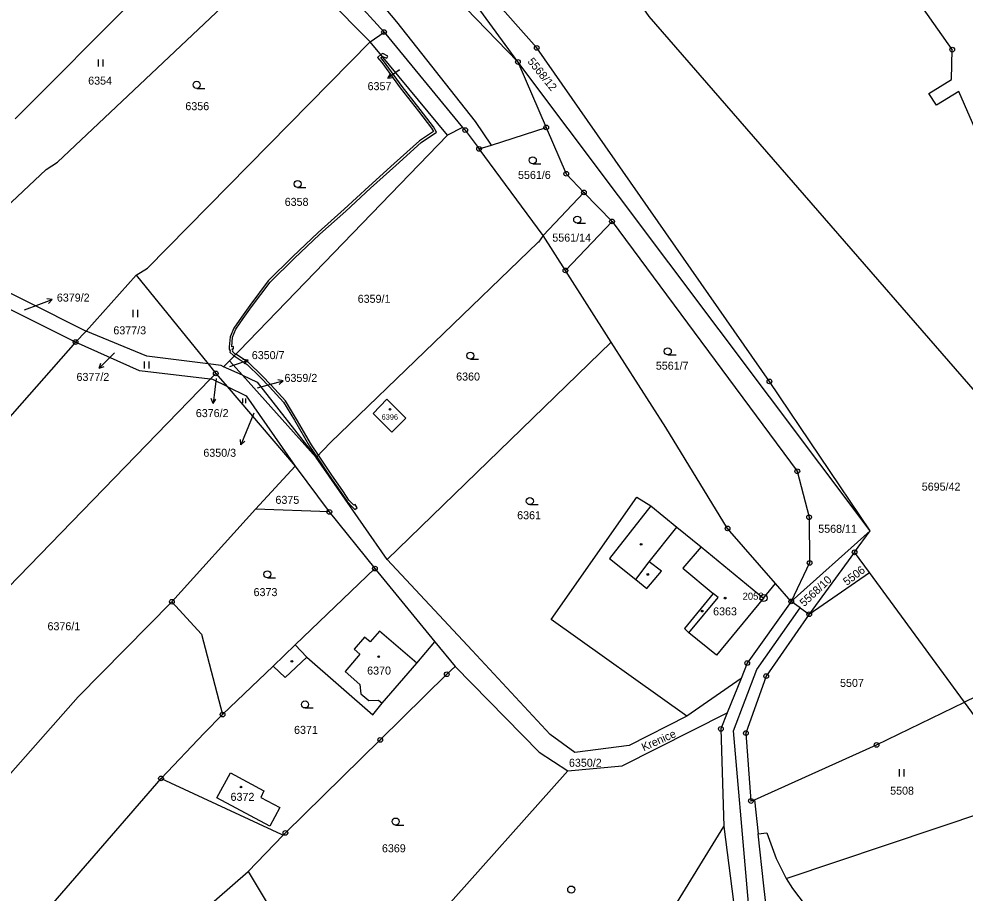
# Model space of a CAD drawing. Extents: x -644096 to -634268, y -1141430 to -1133463.
# Drawn here: x -638821.8 to -638620.8, y -1139565.1 to -1139379.4 of the extents above; entities that cross this region are included whole.
import ezdxf

# ---------------------------------------------------------------- set-up
doc = ezdxf.new("R2010")
doc.units = 0
for name, color, linetype in [('_CIVIL_CONSTRUCTION', 7, 'Continuous'), ('B_Hranice _3D', 7, 'Continuous'), ('M_Svah_Nasyp', 7, 'Continuous'), ('M_Svah_Zarez', 7, 'Continuous'), ('svrsek_osa_sjezdy', 7, 'Continuous'), ('svrsek_osa_VRT', 7, 'Continuous'), ('svrsek_popisy_VRT', 7, 'Continuous'), ('terminal_VRT', 7, 'Continuous')]:
    doc.layers.add(name, color=color, linetype=linetype)

msp = doc.modelspace()

# ---------------------------------------------------------------- linework, layer by layer
at = {"layer": '_CIVIL_CONSTRUCTION'}
for centre, radius in [((-638744.23, -1139382.17), 0.5), ((-638744.23, -1139382.17), 0.0303), ((-638711.79, -1139385.54), 0.5), ((-638711.79, -1139385.54), 0.0303), ((-638623.51, -1139385.91), 0.5), ((-638623.51, -1139385.91), 0.0303), ((-638715.78, -1139388.53), 0.5), ((-638715.78, -1139388.53), 0.0303), ((-638709.77, -1139402.44), 0.5), ((-638726.98, -1139403.01), 0.5), ((-638726.98, -1139403.01), 0.0303), ((-638709.77, -1139402.44), 0.0303), ((-638724.03, -1139407.01), 0.5), ((-638724.03, -1139407.01), 0.0303), ((-638705.51, -1139412.29), 0.5), ((-638705.51, -1139412.29), 0.0303), ((-638701.75, -1139416.24), 0.5), ((-638701.75, -1139416.24), 0.0303), ((-638695.79, -1139422.41), 0.5), ((-638695.79, -1139422.41), 0.0303), ((-638705.7, -1139432.83), 0.5), ((-638705.7, -1139432.83), 0.0303), ((-638809.76, -1139448.05), 0.5), ((-638809.76, -1139448.05), 0.0303), ((-638779.97, -1139454.71), 0.5), ((-638779.97, -1139454.71), 0.0303), ((-638662.34, -1139456.4), 0.5), ((-638662.34, -1139456.4), 0.0303), ((-638656.42, -1139475.5), 0.5), ((-638656.42, -1139475.5), 0.0303), ((-638755.85, -1139484.12), 0.5), ((-638755.85, -1139484.12), 0.0303), ((-638653.93, -1139485.26), 0.5), ((-638653.93, -1139485.26), 0.0303), ((-638671.25, -1139487.64), 0.5), ((-638671.25, -1139487.64), 0.0303), ((-638644.26, -1139492.72), 0.5), ((-638653.8, -1139494.98), 0.5), ((-638644.26, -1139492.72), 0.0303), ((-638746.17, -1139496.16), 0.5), ((-638746.17, -1139496.16), 0.0303), ((-638653.8, -1139494.98), 0.0303), ((-638663.59, -1139502.43), 0.75), ((-638663.59, -1139502.43), 0.03), ((-638789.3, -1139503.24), 0.5), ((-638789.3, -1139503.24), 0.0303), ((-638657.7, -1139503.16), 0.5), ((-638657.7, -1139503.16), 0.0303), ((-638653.9, -1139505.87), 0.5), ((-638653.9, -1139505.87), 0.0303), ((-638667.06, -1139516.25), 0.5), ((-638667.06, -1139516.25), 0.0303), ((-638730.9, -1139518.63), 0.5), ((-638730.9, -1139518.63), 0.0303), ((-638663.03, -1139519.02), 0.5), ((-638663.03, -1139519.02), 0.0303), ((-638778.52, -1139527.19), 0.5), ((-638778.52, -1139527.19), 0.0303), ((-638672.66, -1139530.23), 0.5), ((-638672.66, -1139530.23), 0.0303), ((-638667.33, -1139531.14), 0.5), ((-638745.03, -1139532.59), 0.5), ((-638745.03, -1139532.59), 0.0303), ((-638667.33, -1139531.14), 0.0303), ((-638639.59, -1139533.65), 0.5), ((-638639.59, -1139533.65), 0.0303), ((-638791.61, -1139540.77), 0.5), ((-638791.61, -1139540.77), 0.0303), ((-638666.27, -1139545.56), 0.5), ((-638666.27, -1139545.56), 0.0303), ((-638765.18, -1139552.34), 0.5), ((-638765.18, -1139552.34), 0.0303)]:
    msp.add_circle(centre, radius, dxfattribs=at)
at = {"layer": 'B_Hranice _3D'}
for points in [[(-638776.41, -1139450.04), (-638776.38, -1139449.93), (-638776.51, -1139449.5), (-638776.21, -1139449.49), (-638776.24, -1139449.02), (-638776.58, -1139449.04), (-638776.42, -1139447.02), (-638775.72, -1139445.32), (-638774.12, -1139443.04), (-638772.37, -1139440.57), (-638768.45, -1139435.35), (-638763.3, -1139430.3), (-638757.87, -1139425.12), (-638752.37, -1139420.2), (-638747.08, -1139415.35), (-638741.73, -1139410.5), (-638736.37, -1139405.67), (-638733.08, -1139403.44), (-638733.71, -1139402.34), (-638736.53, -1139398.65), (-638740.37, -1139393.71), (-638744.31, -1139388.3), (-638744.93, -1139387.6), (-638744.57, -1139387.36), (-638743.64, -1139387.71), (-638743.43, -1139387.26), (-638744.5, -1139386.75), (-638744.94, -1139386.91), (-638745.63, -1139387.58), (-638744.71, -1139388.62), (-638740.77, -1139394.01), (-638736.93, -1139398.95), (-638734.13, -1139402.62), (-638733.74, -1139403.28), (-638736.67, -1139405.27), (-638742.07, -1139410.12), (-638747.42, -1139414.99), (-638752.71, -1139419.82), (-638758.21, -1139424.76), (-638763.64, -1139429.94), (-638768.83, -1139435.01), (-638772.77, -1139440.27), (-638774.52, -1139442.76), (-638776.16, -1139445.08), (-638776.92, -1139446.9), (-638777.14, -1139449.07), (-638777.11, -1139449.54), (-638776.9, -1139449.93), (-638776.99, -1139450.18), (-638776.19, -1139450.92), (-638776.08, -1139450.99), (-638775.73, -1139450.62), (-638775.89, -1139450.52)], [(-638775.73, -1139450.62), (-638776.08, -1139450.99), (-638773.32, -1139452.79), (-638770.53, -1139455.48), (-638768.57, -1139457.56), (-638765.57, -1139460.82), (-638763.25, -1139464.66), (-638760.04, -1139470.13), (-638758.49, -1139472.46), (-638758.14, -1139472.09), (-638759.62, -1139469.87), (-638762.83, -1139464.4), (-638765.17, -1139460.52), (-638768.21, -1139457.22), (-638770.17, -1139455.12), (-638773, -1139452.39)], [(-638758.14, -1139472.09), (-638758.49, -1139472.46), (-638755.86, -1139476.42), (-638753.27, -1139480.14), (-638752.07, -1139481.93), (-638750.88, -1139483.2), (-638750.42, -1139483.63), (-638749.9, -1139483.3), (-638750.38, -1139482.54), (-638750.65, -1139482.71), (-638751.67, -1139481.61), (-638752.85, -1139479.86), (-638755.44, -1139476.14)]]:
    msp.add_lwpolyline(points, close=True, dxfattribs=at)
at = {"layer": 'M_Svah_Nasyp'}
for p, q in [((-638687.57, -1139482.85), (-638696.32, -1139494.02)), ((-638687.87, -1139494.75), (-638682.03, -1139487.38)), ((-638676.86, -1139491.55), (-638680.74, -1139496.1)), ((-638696.32, -1139494.02), (-638690.75, -1139498.51)), ((-638690.75, -1139498.51), (-638687.87, -1139494.75)), ((-638685.31, -1139496.7), (-638687.87, -1139494.75)), ((-638680.74, -1139496.1), (-638674.29, -1139501.44)), ((-638688.42, -1139500.4), (-638685.31, -1139496.7)), ((-638690.75, -1139498.51), (-638688.42, -1139500.4)), ((-638674.29, -1139501.44), (-638680.41, -1139508.88)), ((-638679.45, -1139509.82), (-638673.26, -1139502.29)), ((-638673.26, -1139502.29), (-638674.29, -1139501.44)), ((-638663.59, -1139502.43), (-638673.59, -1139514.61)), ((-638745.19, -1139509.47), (-638747.17, -1139511.77)), ((-638737.29, -1139516.24), (-638745.19, -1139509.47)), ((-638679.45, -1139509.82), (-638680.41, -1139508.88)), ((-638673.59, -1139514.61), (-638679.45, -1139509.82)), ((-638760.63, -1139515.03), (-638763.1, -1139512.41)), ((-638748.39, -1139510.77), (-638750.54, -1139513.32)), ((-638747.17, -1139511.77), (-638748.39, -1139510.77)), ((-638749.34, -1139514.35), (-638752.49, -1139518.07)), ((-638750.54, -1139513.32), (-638749.34, -1139514.35)), ((-638752.49, -1139518.07), (-638749.34, -1139520.79)), ((-638749.34, -1139520.79), (-638749.17, -1139522.82)), ((-638749.17, -1139522.82), (-638747.47, -1139524.18)), ((-638747.47, -1139524.18), (-638745.38, -1139524.13)), ((-638745.38, -1139524.13), (-638744.61, -1139524.79))]:
    msp.add_line(p, q, dxfattribs=at)
at = {"layer": 'M_Svah_Zarez'}
for centre in [(-638742.95, -1139462.32), (-638689.6, -1139491.02), (-638688.18, -1139497.43), (-638671.76, -1139502.46), (-638676.62, -1139505.22), (-638763.8, -1139515.9), (-638745.35, -1139514.9), (-638774.63, -1139542.59)]:
    msp.add_circle(centre, 0.175, dxfattribs=at)
at = {"layer": 'svrsek_osa_sjezdy'}
for p, q in [((-638804.87, -1139389.52), (-638804.87, -1139388.02)), ((-638803.87, -1139389.52), (-638803.87, -1139388.02)), ((-638784.03, -1139394.13), (-638782.28, -1139394.13)), ((-638712.63, -1139410.16), (-638710.88, -1139410.16)), ((-638762.58, -1139415.2), (-638760.83, -1139415.2)), ((-638703.18, -1139422.78), (-638701.43, -1139422.78)), ((-638797.51, -1139442.72), (-638797.51, -1139441.22)), ((-638796.51, -1139442.72), (-638796.51, -1139441.22)), ((-638795.11, -1139453.64), (-638795.11, -1139452.14)), ((-638794.11, -1139453.64), (-638794.11, -1139452.14)), ((-638725.88, -1139451.68), (-638724.13, -1139451.68)), ((-638683.94, -1139450.76), (-638682.19, -1139450.76)), ((-638774.25, -1139461.06), (-638774.25, -1139460.05)), ((-638773.58, -1139461.06), (-638773.58, -1139460.05)), ((-638713.25, -1139482.59), (-638711.5, -1139482.59)), ((-638769.01, -1139498.14), (-638767.26, -1139498.14)), ((-638761.01, -1139525.79), (-638759.26, -1139525.79)), ((-638634.69, -1139540.33), (-638634.69, -1139538.83)), ((-638633.69, -1139540.33), (-638633.69, -1139538.83)), ((-638741.76, -1139550.68), (-638740.01, -1139550.68))]:
    msp.add_line(p, q, dxfattribs=at)
for centre in [(-638784.03, -1139393.38), (-638712.63, -1139409.41), (-638762.58, -1139414.45), (-638703.18, -1139422.03), (-638725.88, -1139450.93), (-638683.94, -1139450.01), (-638713.25, -1139481.84), (-638769.01, -1139497.39), (-638761.01, -1139525.04), (-638741.76, -1139549.93), (-638704.46, -1139564.38)]:
    msp.add_circle(centre, 0.75, dxfattribs=at)
at = {"layer": 'svrsek_popisy_VRT'}
for p, q in [((-638740.94, -1139390.23), (-638743.4, -1139391.95)), ((-638743.4, -1139391.95), (-638742.86, -1139390.97)), ((-638743.4, -1139391.95), (-638742.29, -1139391.79)), ((-638741.15, -1139390.37), (-638740.94, -1139390.23)), ((-638820.58, -1139441.21), (-638817.54, -1139440.07)), ((-638817.54, -1139440.07), (-638814.74, -1139439)), ((-638814.74, -1139439), (-638815.85, -1139438.89)), ((-638814.74, -1139439), (-638815.49, -1139439.82)), ((-638802.62, -1139451.5), (-638804.74, -1139453.62)), ((-638801.46, -1139450.33), (-638802.62, -1139451.5)), ((-638775.96, -1139452.87), (-638773.12, -1139451.89)), ((-638773.12, -1139451.89), (-638774.23, -1139451.75)), ((-638773.12, -1139451.89), (-638773.91, -1139452.69)), ((-638804.74, -1139453.62), (-638804.39, -1139452.56)), ((-638804.74, -1139453.62), (-638803.68, -1139453.27)), ((-638777.01, -1139453.24), (-638775.96, -1139452.87)), ((-638779.89, -1139455.78), (-638780.18, -1139458.14)), ((-638765.69, -1139456.3), (-638766.79, -1139456.08)), ((-638780.18, -1139458.14), (-638780.55, -1139461.12)), ((-638771.14, -1139457.78), (-638768.59, -1139457.08)), ((-638768.59, -1139457.08), (-638765.69, -1139456.3)), ((-638765.69, -1139456.3), (-638766.53, -1139457.05)), ((-638780.55, -1139461.12), (-638780.92, -1139460.06)), ((-638780.55, -1139461.12), (-638779.93, -1139460.19)), ((-638771.86, -1139463.16), (-638773.51, -1139467.09)), ((-638773.51, -1139467.09), (-638774.68, -1139469.85)), ((-638774.68, -1139469.85), (-638774.75, -1139468.74)), ((-638774.68, -1139469.85), (-638773.83, -1139469.13))]:
    msp.add_line(p, q, dxfattribs=at)
at = {"layer": 'terminal_VRT'}
for p, q in [((-638715.78, -1139388.53), (-638746.39, -1139346.39)), ((-638751.87, -1139351.22), (-638715.78, -1139388.53)), ((-638822.6, -1139400.64), (-638777.23, -1139355.02)), ((-638762.53, -1139362.03), (-638744.23, -1139382.17)), ((-638747.14, -1139384.25), (-638766.22, -1139365.02)), ((-638747.14, -1139384.25), (-638744.23, -1139382.17)), ((-638744.23, -1139382.17), (-638727.58, -1139402.44)), ((-638730.74, -1139404.09), (-638747.14, -1139384.25)), ((-638640.98, -1139488.18), (-638715.78, -1139388.53)), ((-638715.78, -1139388.53), (-638709.77, -1139402.44)), ((-638721.4, -1139406.17), (-638724.81, -1139401.21)), ((-638727.58, -1139402.44), (-638730.74, -1139404.09)), ((-638721.4, -1139406.17), (-638709.77, -1139402.44)), ((-638777.09, -1139452.03), (-638730.74, -1139404.09)), ((-638724.03, -1139407.01), (-638721.4, -1139406.17)), ((-638710.44, -1139425.41), (-638724.03, -1139407.01)), ((-638710.44, -1139425.41), (-638701.75, -1139416.24)), ((-638701.75, -1139416.24), (-638695.79, -1139422.41)), ((-638695.79, -1139422.41), (-638705.7, -1139432.83)), ((-638705.7, -1139432.83), (-638710.44, -1139425.41)), ((-638807.51, -1139445.75), (-638796.86, -1139433.81)), ((-638796.86, -1139433.81), (-638781.6, -1139452.69)), ((-638695.98, -1139448.05), (-638705.7, -1139432.83)), ((-638809.76, -1139448.05), (-638831.6, -1139437.19)), ((-638807.51, -1139445.75), (-638809.76, -1139448.05)), ((-638794.64, -1139451.07), (-638807.51, -1139445.75)), ((-638809.76, -1139448.05), (-638835.34, -1139477.06)), ((-638796.19, -1139454.19), (-638809.76, -1139448.05)), ((-638743.54, -1139494.23), (-638695.98, -1139448.05)), ((-638684.38, -1139466.19), (-638695.98, -1139448.05)), ((-638781.6, -1139452.69), (-638794.64, -1139451.07)), ((-638778.33, -1139453.28), (-638777.09, -1139452.03)), ((-638777.09, -1139452.03), (-638774.32, -1139455.11)), ((-638781.19, -1139455.96), (-638796.19, -1139454.19)), ((-638781.6, -1139452.69), (-638779.97, -1139454.71)), ((-638774.32, -1139455.11), (-638778.33, -1139453.28)), ((-638781.19, -1139455.96), (-638828.22, -1139504.41)), ((-638779.97, -1139454.71), (-638781.19, -1139455.96)), ((-638779.97, -1139454.71), (-638777.58, -1139457.5)), ((-638758.62, -1139472.59), (-638774.32, -1139455.11)), ((-638774.32, -1139455.11), (-638771.16, -1139456.56)), ((-638777.58, -1139457.5), (-638763.11, -1139474.41)), ((-638771.16, -1139456.56), (-638758.62, -1139472.59)), ((-638743.54, -1139494.23), (-638758.62, -1139472.59)), ((-638763.11, -1139474.41), (-638771.52, -1139483.57)), ((-638763.11, -1139474.41), (-638755.85, -1139484.12)), ((-638771.52, -1139483.57), (-638789.3, -1139503.24)), ((-638755.85, -1139484.12), (-638771.52, -1139483.57)), ((-638755.85, -1139484.12), (-638746.17, -1139496.16)), ((-638640.98, -1139488.18), (-638657.7, -1139503.16)), ((-638644.26, -1139492.72), (-638640.98, -1139488.18)), ((-638644.26, -1139492.72), (-638653.9, -1139505.87)), ((-638641.1, -1139497.04), (-638644.26, -1139492.72)), ((-638746.17, -1139496.16), (-638733.42, -1139511.72)), ((-638653.9, -1139505.87), (-638641.1, -1139497.04)), ((-638620.89, -1139524.59), (-638641.1, -1139497.04)), ((-638657.7, -1139503.16), (-638661.04, -1139499.33)), ((-638657.7, -1139503.16), (-638667.06, -1139516.25)), ((-638655.8, -1139504.52), (-638657.7, -1139503.16)), ((-638655.8, -1139504.52), (-638653.9, -1139505.87)), ((-638733.42, -1139511.72), (-638729.11, -1139516.99)), ((-638667.06, -1139516.25), (-638668.37, -1139519.52)), ((-638778.52, -1139527.19), (-638767.76, -1139516.88)), ((-638668.37, -1139519.52), (-638679.86, -1139527.56)), ((-638668.37, -1139519.52), (-638671.32, -1139526.8)), ((-638671.32, -1139526.8), (-638672.66, -1139530.23)), ((-638672.66, -1139530.23), (-638672.04, -1139550.99)), ((-638705.15, -1139539.14), (-638735.29, -1139572.94)), ((-638658.76, -1139562), (-638605.95, -1139544.27)), ((-638665.55, -1139545.33), (-638664.75, -1139552.55)), ((-638703.32, -1139601.84), (-638672.04, -1139550.99)), ((-638672.04, -1139550.99), (-638667.14, -1139589.47)), ((-638765.65, -1139552.83), (-638773.09, -1139560.57)), ((-638773.09, -1139560.57), (-638752.66, -1139594.25))]:
    msp.add_line(p, q, dxfattribs=at)
for points in [[(-638724.81, -1139401.21), (-638741.52, -1139379.98), (-638757.99, -1139360.28), (-638772.9, -1139341.09), (-638797.25, -1139311.98), (-638799.53, -1139309.73)], [(-638711.83, -1139344.19), (-638687.95, -1139378.83), (-638585.67, -1139496.59), (-638552.79, -1139538.61)], [(-638618.02, -1139404.25), (-638622.11, -1139394.77), (-638626.87, -1139397.73), (-638628.46, -1139395.22), (-638623.7, -1139392.28), (-638623.51, -1139385.91), (-638636.52, -1139367.3), (-638624.95, -1139358.76)], [(-638640.98, -1139488.18), (-638662.34, -1139456.4), (-638711.79, -1139385.54), (-638732.01, -1139362.67)], [(-638836.85, -1139430.95), (-638816.02, -1139411.35), (-638813.63, -1139409.79), (-638766.22, -1139365.02)], [(-638796.86, -1139433.81), (-638794.46, -1139432.37), (-638747.14, -1139384.25)], [(-638727.58, -1139402.44), (-638726.98, -1139403.01), (-638724.03, -1139407.01)], [(-638709.77, -1139402.44), (-638705.51, -1139412.29), (-638701.75, -1139416.24)], [(-638695.79, -1139422.41), (-638656.42, -1139475.5), (-638653.93, -1139485.26), (-638653.8, -1139494.98), (-638657.7, -1139503.16)], [(-638710.44, -1139425.41), (-638711.42, -1139426.84), (-638711.55, -1139426.9), (-638755.61, -1139469.42), (-638758.62, -1139472.59)], [(-638836.85, -1139430.95), (-638833.2, -1139432.81), (-638807.51, -1139445.75)], [(-638778.33, -1139453.28), (-638778.86, -1139453.03), (-638781.6, -1139452.69)], [(-638777.58, -1139457.5), (-638780.63, -1139456.03), (-638781.19, -1139455.96)], [(-638777.58, -1139457.5), (-638773.53, -1139459.45), (-638763.11, -1139474.41)], [(-638746.51, -1139463.22), (-638743.61, -1139460.21), (-638739.58, -1139464.22), (-638742.55, -1139467.21), (-638746.51, -1139463.22)], [(-638661.04, -1139499.33), (-638671.25, -1139487.64), (-638684.38, -1139466.19)], [(-638679.86, -1139527.56), (-638708.75, -1139507.02), (-638690.52, -1139480.98), (-638687.57, -1139482.85)], [(-638687.57, -1139482.85), (-638682.03, -1139487.38), (-638676.86, -1139491.55), (-638663.59, -1139502.43), (-638661.04, -1139499.33)], [(-638679.86, -1139527.56), (-638692.16, -1139533.76), (-638703.69, -1139535.24), (-638708.9, -1139531.46), (-638725.51, -1139513.59), (-638743.54, -1139494.23)], [(-638767.76, -1139516.88), (-638763.1, -1139512.41), (-638746.17, -1139496.16)], [(-638844.97, -1139563.85), (-638809.18, -1139523.46), (-638789.3, -1139503.24)], [(-638789.3, -1139503.24), (-638782.98, -1139510.08), (-638778.52, -1139527.19)], [(-638629.42, -1139708.34), (-638639.22, -1139701.18), (-638646.66, -1139694.32), (-638654.31, -1139681.38), (-638662.28, -1139662.88), (-638665.43, -1139635.12), (-638664.56, -1139625.2), (-638664.46, -1139594.11), (-638669.99, -1139530.68), (-638665.05, -1139517.64), (-638655.8, -1139504.52)], [(-638653.9, -1139505.87), (-638663.03, -1139519.02), (-638667.33, -1139531.14), (-638666.27, -1139545.56), (-638665.55, -1139545.33)], [(-638767.76, -1139516.88), (-638765.21, -1139519.34), (-638760.63, -1139515.03), (-638746.64, -1139527.24), (-638744.61, -1139524.79), (-638737.29, -1139516.24), (-638733.42, -1139511.72)], [(-638729.11, -1139516.99), (-638730.9, -1139518.63), (-638745.03, -1139532.59), (-638765.18, -1139552.34), (-638765.65, -1139552.83)], [(-638729.11, -1139516.99), (-638711.25, -1139535.19), (-638705.15, -1139539.14)], [(-638583.66, -1139553.81), (-638605.78, -1139530.33), (-638613.58, -1139521.05), (-638620.89, -1139524.59)], [(-638665.55, -1139545.33), (-638639.59, -1139533.65), (-638620.89, -1139524.59)], [(-638605.95, -1139544.27), (-638606.91, -1139543.67), (-638620.89, -1139524.59)], [(-638791.61, -1139540.77), (-638782.46, -1139531.12), (-638778.52, -1139527.19)], [(-638705.15, -1139539.14), (-638693.63, -1139538.1), (-638671.32, -1139526.8)], [(-638770.43, -1139544.83), (-638766.36, -1139546.94), (-638768.51, -1139550.91), (-638779.73, -1139544.92), (-638776.81, -1139539.6), (-638769.73, -1139543.42), (-638770.43, -1139544.83)], [(-638869.58, -1139622.77), (-638826.03, -1139580.54), (-638791.61, -1139540.77)], [(-638791.61, -1139540.77), (-638766.11, -1139552.62), (-638765.65, -1139552.83)], [(-638664.75, -1139552.55), (-638662.93, -1139552.34), (-638660.9, -1139557.78), (-638658.76, -1139562)], [(-638661.23, -1139643.06), (-638661.73, -1139638.56), (-638660.62, -1139608.23), (-638660.5, -1139605), (-638660.48, -1139604.55), (-638662.01, -1139577.15), (-638663.52, -1139563.6), (-638664.75, -1139552.55)], [(-638840.14, -1139624.87), (-638810.27, -1139592.95), (-638773.09, -1139560.57)], [(-638658.76, -1139562), (-638657.45, -1139564.14), (-638653.2, -1139569.73), (-638649.72, -1139577.14), (-638645.15, -1139592.74), (-638643.6, -1139599.87)]]:
    msp.add_lwpolyline(points, dxfattribs=at)

# ---------------------------------------------------------------- texts
at = {"layer": '_CIVIL_CONSTRUCTION'}
msp.add_text('2052', height=1.5, dxfattribs=at).set_placement((-638668.04, -1139502.8))
at = {"layer": 'svrsek_osa_VRT'}
for s, rotation, p in [('5568/12', 309, (-638713.84, -1139388.47)), ('5506', 37, (-638645.9, -1139499.87)), ('5568/10', 43, (-638654.97, -1139504.38))]:
    msp.add_text(s, height=1.7, rotation=rotation, dxfattribs=at).set_placement(p)
for s, height, p in [('6354', 1.7, (-638807.08, -1139393.34)), ('6357', 1.7, (-638747.72, -1139394.52)), ('6356', 1.7, (-638786.43, -1139398.77)), ('5561/6', 1.7, (-638715.76, -1139413.38)), ('6358', 1.7, (-638765.33, -1139419.1)), ('5561/14', 1.7, (-638708.47, -1139426.7)), ('6379/2', 1.7, (-638813.73, -1139439.44)), ('6359/1', 1.7, (-638749.82, -1139439.7)), ('6377/3', 1.7, (-638801.73, -1139446.4)), ('6350/7', 1.7, (-638772.32, -1139451.67)), ('5561/7', 1.7, (-638686.48, -1139453.91)), ('6377/2', 1.7, (-638809.56, -1139456.3)), ('6359/2', 1.7, (-638765.37, -1139456.51)), ('6360', 1.7, (-638728.9, -1139456.22)), ('6376/2', 1.7, (-638784.21, -1139463.99)), ('6396', 1.14, (-638744.75, -1139464.53)), ('6350/3', 1.7, (-638782.61, -1139472.42)), ('5695/42', 1.7, (-638629.98, -1139479.61)), ('6375', 1.7, (-638767.29, -1139482.42)), ('6361', 1.7, (-638715.94, -1139485.69)), ('5568/11', 1.7, (-638651.98, -1139488.57)), ('6373', 1.7, (-638771.94, -1139502.03)), ('6363', 1.7, (-638674.31, -1139506.12)), ('6376/1', 1.7, (-638815.72, -1139509.28)), ('6370', 1.7, (-638747.81, -1139518.7)), ('5507', 1.7, (-638647.34, -1139521.32)), ('6371', 1.7, (-638763.34, -1139531.3)), ('6350/2', 1.7, (-638704.94, -1139538.29)), ('5508', 1.7, (-638636.7, -1139544.22)), ('6372', 1.7, (-638776.83, -1139545.53)), ('6369', 1.7, (-638744.67, -1139556.46))]:
    msp.add_text(s, height=height, dxfattribs=at).set_placement(p)
at = {"layer": 'svrsek_popisy_VRT'}
msp.add_text('Krenice', height=1.7, rotation=24, dxfattribs=at).set_placement((-638689.06, -1139535))

doc.saveas('drawing.dxf')
